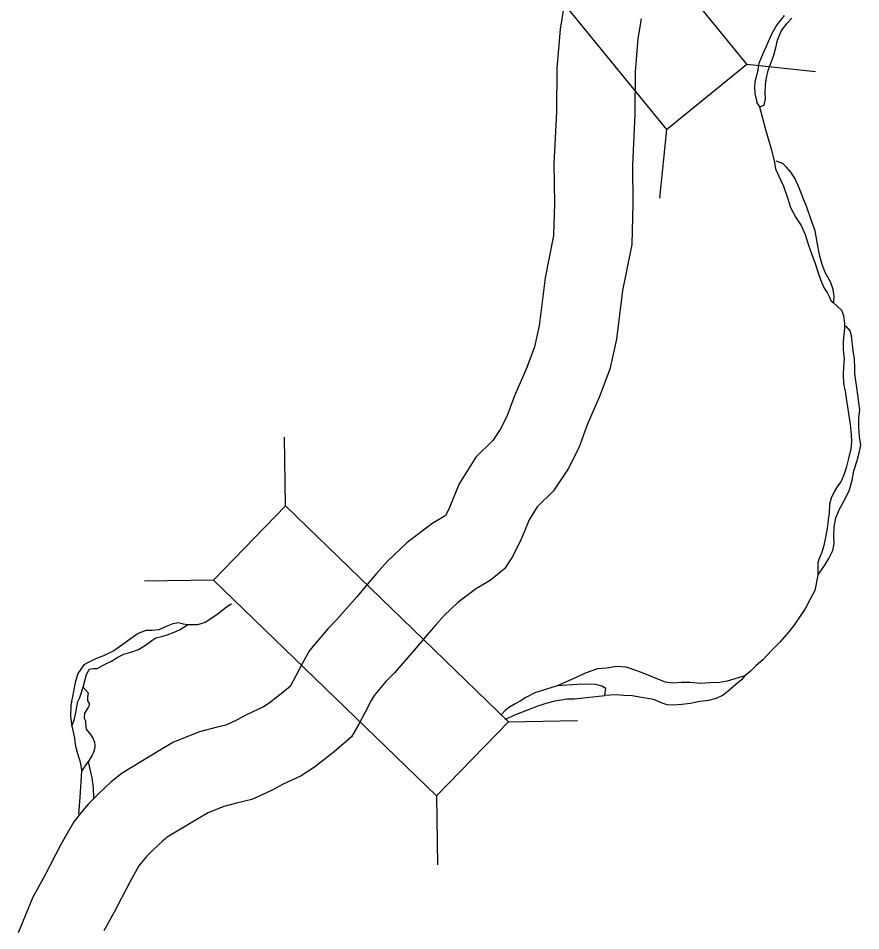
# Model space of a CAD drawing. Extents: x -939622 to -934245, y 1383184 to 1385301.
# Drawn here: x -935239.03 to -935229.35, y 1384079.58 to 1384090.07 of the extents above; entities that cross this region are included whole.
import ezdxf

# ---------------------------------------------------------------- set-up
doc = ezdxf.new("R2010")
doc.units = 0
for name, color, linetype in [('Level 10', 7, 'Continuous'), ('Level 20', 7, 'Continuous'), ('Level 9', 7, 'Continuous')]:
    doc.layers.add(name, color=color, linetype=linetype)

msp = doc.modelspace()

# ---------------------------------------------------------------- linework, layer by layer
at = {"layer": 'Level 10'}
for points in [[(-935232.762, 1384090.201), (-935232.805, 1384089.94), (-935232.841, 1384089.488), (-935232.845, 1384088.991), (-935232.875, 1384088.391), (-935232.869, 1384087.938), (-935232.88, 1384087.567), (-935232.976, 1384087.082), (-935233.046, 1384086.531), (-935233.099, 1384086.288), (-935233.187, 1384086.053), (-935233.327, 1384085.727), (-935233.416, 1384085.489), (-935233.492, 1384085.341), (-935233.577, 1384085.212), (-935233.773, 1384085.021), (-935233.963, 1384084.716), (-935234.075, 1384084.445), (-935234.121, 1384084.348), (-935234.123, 1384084.346), (-935234.265, 1384084.262), (-935234.56, 1384084.04), (-935234.785, 1384083.828), (-935234.911, 1384083.685), (-935235.018, 1384083.559), (-935235.138, 1384083.416), (-935235.369, 1384083.155), (-935235.473, 1384083.047), (-935235.554, 1384082.951), (-935235.681, 1384082.798), (-935235.764, 1384082.653), (-935235.838, 1384082.507), (-935235.9, 1384082.393), (-935235.902, 1384082.389), (-935235.97, 1384082.331), (-935236.146, 1384082.193), (-935236.211, 1384082.151), (-935236.398, 1384082.065), (-935236.521, 1384081.998), (-935236.641, 1384081.943), (-935236.742, 1384081.918), (-935236.947, 1384081.864), (-935237.242, 1384081.746), (-935237.425, 1384081.639), (-935237.834, 1384081.392), (-935237.96, 1384081.289), (-935238.106, 1384081.154), (-935238.221, 1384081.039), (-935238.288, 1384080.958), (-935238.39, 1384080.831), (-935238.538, 1384080.569), (-935238.722, 1384080.216), (-935238.858, 1384079.966), (-935239.027, 1384079.556)], [(-935231.874, 1384090.057), (-935231.911, 1384089.832), (-935231.941, 1384089.449), (-935231.945, 1384088.965), (-935231.974, 1384088.374), (-935231.969, 1384087.931), (-935231.982, 1384087.466), (-935232.087, 1384086.937), (-935232.158, 1384086.378), (-935232.234, 1384086.033), (-935232.352, 1384085.718), (-935232.492, 1384085.392), (-935232.59, 1384085.127), (-935232.712, 1384084.887), (-935232.879, 1384084.635), (-935233.067, 1384084.452), (-935233.159, 1384084.303), (-935233.252, 1384084.078), (-935233.346, 1384083.883), (-935233.442, 1384083.739), (-935233.609, 1384083.605), (-935233.763, 1384083.513), (-935233.979, 1384083.351), (-935234.137, 1384083.202), (-935234.231, 1384083.095), (-935234.331, 1384082.978), (-935234.456, 1384082.829), (-935234.707, 1384082.544), (-935234.805, 1384082.443), (-935234.863, 1384082.374), (-935234.939, 1384082.283), (-935234.972, 1384082.224), (-935235.041, 1384082.09), (-935235.114, 1384081.953), (-935235.199, 1384081.807), (-935235.398, 1384081.635), (-935235.623, 1384081.459), (-935235.776, 1384081.361), (-935235.994, 1384081.26), (-935236.119, 1384081.192), (-935236.344, 1384081.089), (-935236.52, 1384081.046), (-935236.664, 1384081.008), (-935236.846, 1384080.935), (-935236.966, 1384080.865), (-935237.315, 1384080.654), (-935237.37, 1384080.609), (-935237.48, 1384080.507), (-935237.554, 1384080.432), (-935237.591, 1384080.388), (-935237.642, 1384080.325), (-935237.747, 1384080.139), (-935237.927, 1384079.793), (-935238.044, 1384079.578)]]:
    msp.add_lwpolyline(points, dxfattribs=at)
at = {"layer": 'Level 20'}
for p, q in [((-935230.661, 1384089.536), (-935229.873, 1384089.455)), ((-935231.583, 1384088.786), (-935231.663, 1384087.998)), ((-935235.958, 1384084.461), (-935235.971, 1384085.253)), ((-935236.784, 1384083.607), (-935237.576, 1384083.595)), ((-935233.397, 1384081.982), (-935232.605, 1384081.995)), ((-935234.224, 1384081.128), (-935234.211, 1384080.336))]:
    msp.add_line(p, q, dxfattribs=at)
for points in [[(-935233.832, 1384091.55), (-935231.583, 1384088.786), (-935230.661, 1384089.536), (-935232.911, 1384092.3)], [(-935233.397, 1384081.982), (-935235.958, 1384084.461), (-935236.784, 1384083.607), (-935234.224, 1384081.128)]]:
    msp.add_lwpolyline(points, close=True, dxfattribs=at)
at = {"layer": 'Level 9'}
for points in [[(-935230.231, 1384090.096), (-935230.315, 1384089.991), (-935230.377, 1384089.881), (-935230.425, 1384089.768), (-935230.476, 1384089.655), (-935230.521, 1384089.545), (-935230.541, 1384089.434), (-935230.569, 1384089.333), (-935230.57, 1384089.273), (-935230.568, 1384089.201), (-935230.551, 1384089.135), (-935230.544, 1384089.094), (-935230.515, 1384089.049), (-935230.445, 1384088.787), (-935230.381, 1384088.566), (-935230.341, 1384088.408), (-935230.329, 1384088.333), (-935230.294, 1384088.25), (-935230.24, 1384088.134), (-935230.191, 1384088.003), (-935230.16, 1384087.892), (-935230.097, 1384087.777), (-935230.037, 1384087.683), (-935229.989, 1384087.582), (-935229.95, 1384087.457), (-935229.914, 1384087.349), (-935229.875, 1384087.248), (-935229.832, 1384087.117), (-935229.802, 1384087.034), (-935229.77, 1384086.962), (-935229.739, 1384086.912), (-935229.71, 1384086.862), (-935229.694, 1384086.823), (-935229.669, 1384086.797), (-935229.661, 1384086.806), (-935229.656, 1384086.867), (-935229.668, 1384086.947), (-935229.697, 1384087.037), (-935229.761, 1384087.143), (-935229.796, 1384087.235), (-935229.826, 1384087.346), (-935229.852, 1384087.493), (-935229.876, 1384087.621), (-935229.919, 1384087.749), (-935229.971, 1384087.895), (-935230.013, 1384087.996), (-935230.059, 1384088.115), (-935230.11, 1384088.228), (-935230.154, 1384088.296), (-935230.204, 1384088.355), (-935230.247, 1384088.395), (-935230.323, 1384088.423)], [(-935230.515, 1384089.049), (-935230.459, 1384089.066), (-935230.446, 1384089.139), (-935230.448, 1384089.199), (-935230.445, 1384089.301), (-935230.435, 1384089.38), (-935230.416, 1384089.464), (-935230.383, 1384089.55), (-935230.352, 1384089.629), (-935230.325, 1384089.726), (-935230.306, 1384089.814), (-935230.267, 1384089.917), (-935230.201, 1384090.006), (-935230.143, 1384090.068)], [(-935229.669, 1384086.797), (-935229.574, 1384086.71), (-935229.548, 1384086.65), (-935229.539, 1384086.557), (-935229.538, 1384086.509), (-935229.544, 1384086.422), (-935229.554, 1384086.352), (-935229.555, 1384086.268), (-935229.55, 1384086.211), (-935229.543, 1384086.157), (-935229.549, 1384086.054), (-935229.552, 1384085.97), (-935229.549, 1384085.865), (-935229.532, 1384085.781), (-935229.514, 1384085.673), (-935229.491, 1384085.524), (-935229.473, 1384085.395), (-935229.46, 1384085.281), (-935229.458, 1384085.2), (-935229.464, 1384085.118), (-935229.494, 1384085.006), (-935229.518, 1384084.9), (-935229.548, 1384084.806), (-935229.582, 1384084.739), (-935229.617, 1384084.687), (-935229.654, 1384084.631), (-935229.691, 1384084.549), (-935229.71, 1384084.482), (-935229.716, 1384084.377), (-935229.726, 1384084.301), (-935229.738, 1384084.202), (-935229.761, 1384084.081), (-935229.78, 1384083.993), (-935229.802, 1384083.92), (-935229.83, 1384083.856), (-935229.846, 1384083.807), (-935229.844, 1384083.741), (-935229.845, 1384083.666), (-935229.762, 1384083.78), (-935229.719, 1384083.856), (-935229.673, 1384083.948), (-935229.655, 1384084.024), (-935229.66, 1384084.117), (-935229.657, 1384084.216), (-935229.636, 1384084.325), (-935229.594, 1384084.423), (-935229.546, 1384084.514), (-935229.486, 1384084.636), (-935229.451, 1384084.758), (-935229.43, 1384084.864), (-935229.394, 1384084.982), (-935229.37, 1384085.073), (-935229.352, 1384085.158), (-935229.364, 1384085.26), (-935229.373, 1384085.365), (-935229.373, 1384085.47), (-935229.363, 1384085.567), (-935229.372, 1384085.648), (-935229.386, 1384085.737), (-935229.398, 1384085.824), (-935229.409, 1384085.899), (-935229.418, 1384085.983), (-935229.42, 1384086.049), (-935229.425, 1384086.148), (-935229.44, 1384086.247), (-935229.457, 1384086.415), (-935229.474, 1384086.475), (-935229.521, 1384086.531)], [(-935229.845, 1384083.666), (-935229.879, 1384083.488), (-935229.933, 1384083.39), (-935229.987, 1384083.286), (-935230.048, 1384083.194), (-935230.12, 1384083.089), (-935230.18, 1384083.009), (-935230.282, 1384082.895), (-935230.375, 1384082.799), (-935230.471, 1384082.697), (-935230.556, 1384082.622), (-935230.62, 1384082.56), (-935230.682, 1384082.507), (-935230.72, 1384082.464), (-935230.787, 1384082.408), (-935230.875, 1384082.333), (-935230.933, 1384082.286), (-935231.01, 1384082.248), (-935231.1, 1384082.224), (-935231.201, 1384082.215), (-935231.306, 1384082.191), (-935231.407, 1384082.179), (-935231.509, 1384082.173), (-935231.575, 1384082.177), (-935231.645, 1384082.199), (-935231.718, 1384082.233), (-935231.775, 1384082.246), (-935231.869, 1384082.258), (-935231.978, 1384082.279), (-935232.071, 1384082.282), (-935232.155, 1384082.292), (-935232.23, 1384082.287), (-935232.29, 1384082.282)], [(-935236.579, 1384083.331), (-935236.59, 1384083.327), (-935236.64, 1384083.293), (-935236.731, 1384083.221), (-935236.814, 1384083.164), (-935236.879, 1384083.123), (-935236.968, 1384083.094), (-935237.085, 1384083.093)], [(-935237.085, 1384083.093), (-935237.13, 1384083.104), (-935237.181, 1384083.117), (-935237.253, 1384083.106), (-935237.327, 1384083.074), (-935237.413, 1384083.038), (-935237.488, 1384083.03), (-935237.56, 1384083.028), (-935237.649, 1384082.995), (-935237.767, 1384082.91), (-935237.825, 1384082.87), (-935237.931, 1384082.797), (-935238.047, 1384082.737), (-935238.139, 1384082.704), (-935238.225, 1384082.662), (-935238.272, 1384082.634), (-935238.344, 1384082.535), (-935238.374, 1384082.432), (-935238.423, 1384082.172), (-935238.426, 1384082.043), (-935238.413, 1384081.932), (-935238.385, 1384081.999), (-935238.367, 1384082.086), (-935238.354, 1384082.153), (-935238.341, 1384082.214), (-935238.321, 1384082.259), (-935238.282, 1384082.378), (-935238.242, 1384082.526), (-935238.213, 1384082.581), (-935238.195, 1384082.591), (-935238.165, 1384082.592), (-935238.121, 1384082.593), (-935238.038, 1384082.638), (-935237.955, 1384082.679), (-935237.884, 1384082.723), (-935237.813, 1384082.759), (-935237.733, 1384082.779), (-935237.647, 1384082.812), (-935237.564, 1384082.862), (-935237.494, 1384082.913), (-935237.447, 1384082.944), (-935237.378, 1384082.961), (-935237.318, 1384082.978), (-935237.235, 1384083.01), (-935237.176, 1384083.039), (-935237.085, 1384083.093)], [(-935230.682, 1384082.507), (-935230.887, 1384082.447), (-935230.968, 1384082.432), (-935231.082, 1384082.429), (-935231.192, 1384082.42), (-935231.313, 1384082.431), (-935231.409, 1384082.431), (-935231.511, 1384082.425), (-935231.592, 1384082.435), (-935231.683, 1384082.471), (-935231.792, 1384082.516), (-935231.88, 1384082.55), (-935231.965, 1384082.58), (-935232.044, 1384082.608), (-935232.158, 1384082.617), (-935232.266, 1384082.598), (-935232.374, 1384082.589), (-935232.463, 1384082.559), (-935232.525, 1384082.534), (-935232.611, 1384082.492), (-935232.836, 1384082.392)], [(-935238.282, 1384082.378), (-935238.223, 1384082.313), (-935238.231, 1384082.259), (-935238.233, 1384082.22), (-935238.211, 1384082.19), (-935238.213, 1384082.169), (-935238.219, 1384082.151), (-935238.239, 1384082.123), (-935238.265, 1384082.08), (-935238.269, 1384082.023), (-935238.253, 1384081.993), (-935238.255, 1384081.96), (-935238.247, 1384081.897), (-935238.197, 1384081.836), (-935238.169, 1384081.794), (-935238.153, 1384081.747), (-935238.146, 1384081.708), (-935238.148, 1384081.684), (-935238.161, 1384081.626), (-935238.179, 1384081.599), (-935238.224, 1384081.519)], [(-935232.29, 1384082.282), (-935232.288, 1384082.318), (-935232.28, 1384082.363), (-935232.323, 1384082.389), (-935232.395, 1384082.408), (-935232.498, 1384082.414), (-935232.603, 1384082.411), (-935232.836, 1384082.392), (-935233.095, 1384082.315), (-935233.198, 1384082.258), (-935233.263, 1384082.217), (-935233.322, 1384082.188), (-935233.387, 1384082.147), (-935233.434, 1384082.109), (-935233.481, 1384082.06), (-935233.485, 1384082.054)], [(-935233.435, 1384082.007), (-935233.434, 1384082.007), (-935233.324, 1384082.059), (-935233.185, 1384082.114), (-935233.066, 1384082.159), (-935232.965, 1384082.193), (-935232.861, 1384082.22), (-935232.724, 1384082.245), (-935232.64, 1384082.244), (-935232.29, 1384082.282)], [(-935238.413, 1384081.932), (-935238.386, 1384081.812), (-935238.368, 1384081.701), (-935238.347, 1384081.615), (-935238.318, 1384081.531), (-935238.296, 1384081.412), (-935238.224, 1384081.519), (-935238.18, 1384081.337), (-935238.165, 1384081.223), (-935238.164, 1384081.112), (-935238.167, 1384081.089)], [(-935238.33, 1384080.919), (-935238.315, 1384081.116), (-935238.296, 1384081.412)]]:
    msp.add_lwpolyline(points, dxfattribs=at)

doc.saveas('drawing.dxf')
